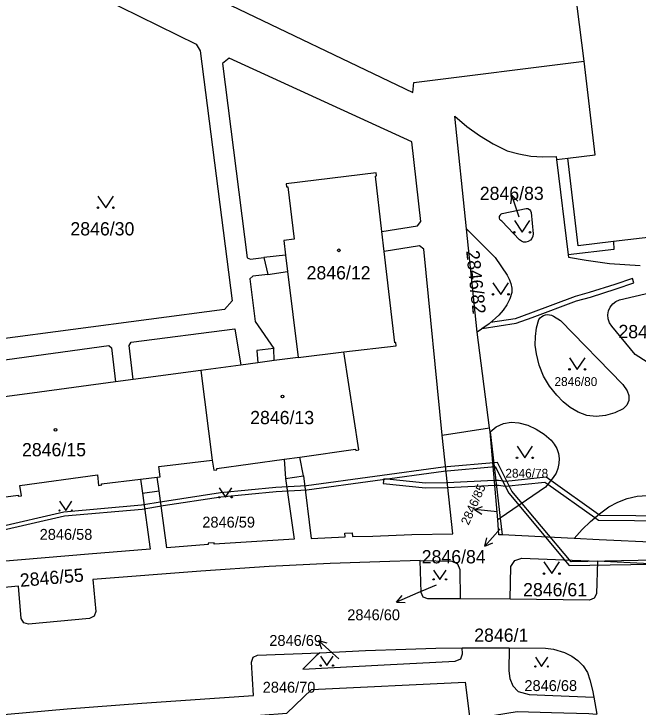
# Model space of a CAD drawing. Extents: x -869103 to -863415, y -1015889 to -1012477.
# Drawn here: x -866911.2 to -866831, y -1014715.6 to -1014626.6 of the extents above; entities that cross this region are included whole.
import ezdxf

# ---------------------------------------------------------------- set-up
doc = ezdxf.new("R2010")
doc.units = 0
for name, color, linetype in [('Hranice parcel', 7, 'Continuous'), ('Parcelní čísla', 7, 'Continuous'), ('Pop  PČ popisy', 7, 'Continuous'), ('Vnitřní kresba', 7, 'Continuous'), ('Věcná břemena k části', 7, 'Continuous'), ('Značky budov', 7, 'Continuous'), ('Značky kultur', 7, 'Continuous')]:
    doc.layers.add(name, color=color, linetype=linetype)

msp = doc.modelspace()

# ---------------------------------------------------------------- linework, layer by layer
at = {"layer": 'Hranice parcel'}
for p, q in [((-866841.45, -1014645.25), (-866839.94, -1014657.52)), ((-866851.63, -1014667.43), (-866853.01, -1014654.17)), ((-866850.05, -1014679.76), (-866851.63, -1014667.43)), ((-866874.66, -1014670.69), (-866868.78, -1014669.98)), ((-866887.16, -1014672.37), (-866885.69, -1014683.89)), ((-866849.99, -1014680.27), (-866850.05, -1014679.76)), ((-866849, -1014691.56), (-866849.99, -1014680.27)), ((-866849.99, -1014680.27), (-866848.68, -1014691.34)), ((-866876.27, -1014686.27), (-866873.95, -1014685.89)), ((-866894.66, -1014688.14), (-866892.49, -1014687.82)), ((-866848.68, -1014691.34), (-866849, -1014691.56)), ((-866848.68, -1014691.34), (-866848.42, -1014693.5)), ((-866839.17, -1014693.98), (-866848.42, -1014693.5)), ((-866847.39, -1014701.76), (-866853.83, -1014701.72)), ((-866853.58, -1014708.02), (-866847.53, -1014708)), ((-866836.65, -1014714.33), (-866836.28, -1014716.51))]:
    msp.add_line(p, q, dxfattribs=at)
for points in [[(-866841.45, -1014645.25), (-866840.01, -1014645.08), (-866836.48, -1014644.66), (-866837.9, -1014632.63), (-866839.41, -1014620.8), (-866837.16, -1014620.53), (-866837.35, -1014619.14), (-866832.52, -1014618.41), (-866832.29, -1014619.93), (-866826.32, -1014619.25), (-866824.23, -1014619), (-866819.41, -1014618.39), (-866816.34, -1014618.05), (-866813.46, -1014642.35), (-866816.49, -1014642.62), (-866815.32, -1014652.35), (-866826.27, -1014653.58), (-866827.36, -1014655.03), (-866828.61, -1014655.16), (-866834.11, -1014655.82), (-866834.09, -1014656.85), (-866839.94, -1014657.52)], [(-866853.01, -1014654.17), (-866854.51, -1014639.71), (-866852.97, -1014641.02), (-866851.33, -1014642.2), (-866849.59, -1014643.24), (-866847.78, -1014644.14), (-866846.28, -1014644.56), (-866844.74, -1014644.82), (-866843.19, -1014644.93), (-866841.5, -1014644.87), (-866841.45, -1014645.25)], [(-866868.78, -1014669.98), (-866862.03, -1014669.19), (-866862.08, -1014668.79), (-866862.23, -1014668.81), (-866863.59, -1014657.08), (-866863.89, -1014654.5), (-866864.72, -1014647.39), (-866864.57, -1014647.38), (-866864.62, -1014646.98), (-866876.18, -1014648.4), (-866876.13, -1014648.8), (-866875.98, -1014648.78), (-866875.16, -1014655.51), (-866876.5, -1014655.66), (-866876.27, -1014657.54), (-866879.06, -1014657.87), (-866878.55, -1014660.04), (-866876.01, -1014659.64), (-866874.66, -1014670.69)], [(-866844.71, -1014652.07), (-866844.46, -1014654.83), (-866844.49, -1014655.13), (-866844.61, -1014655.42), (-866844.81, -1014655.65), (-866845.07, -1014655.81), (-866845.37, -1014655.9), (-866845.67, -1014655.89), (-866845.96, -1014655.78), (-866846.21, -1014655.6), (-866848.46, -1014653.2), (-866848.61, -1014653.1), (-866848.72, -1014652.96), (-866848.77, -1014652.79), (-866848.76, -1014652.61), (-866848.7, -1014652.45), (-866848.59, -1014652.31), (-866848.43, -1014652.22), (-866845.33, -1014651.56), (-866845.11, -1014651.57), (-866844.91, -1014651.68), (-866844.77, -1014651.85), (-866844.71, -1014652.07)], [(-866853.01, -1014654.17), (-866849.33, -1014657.86), (-866847.8, -1014660.13), (-866847.52, -1014660.64), (-866847.31, -1014661.2), (-866847.2, -1014661.78), (-866847.17, -1014662.37), (-866847.46, -1014663.17), (-866847.84, -1014663.92), (-866848.31, -1014664.63), (-866848.86, -1014665.27), (-866850.12, -1014666.38), (-866851.63, -1014667.43)], [(-866839.94, -1014657.52), (-866839.9, -1014657.82), (-866837.63, -1014658.21), (-866834.62, -1014658.61), (-866830.69, -1014658.9)], [(-866829.78, -1014671.32), (-866831.35, -1014670.34), (-866834.33, -1014666.68), (-866834.62, -1014666.24), (-866834.79, -1014665.75), (-866834.83, -1014665.23), (-866834.75, -1014664.72), (-866834.54, -1014664.24), (-866834.23, -1014663.83), (-866833.82, -1014663.51), (-866833.34, -1014663.3), (-866824.74, -1014661.3)], [(-866844, -1014666.91), (-866843.7, -1014665.83), (-866843.54, -1014665.62), (-866843.34, -1014665.45), (-866843.11, -1014665.31), (-866842.86, -1014665.23), (-866842.6, -1014665.19), (-866842.33, -1014665.21), (-866842.07, -1014665.27), (-866841.84, -1014665.39), (-866840.95, -1014665.95), (-866832.92, -1014674.19), (-866832.37, -1014674.98), (-866832.14, -1014675.58), (-866832.15, -1014676.24), (-866832.41, -1014676.83), (-866832.88, -1014677.29), (-866833.97, -1014677.83), (-866835.14, -1014678.16), (-866836.35, -1014678.28), (-866837.56, -1014678.17), (-866838.66, -1014677.73), (-866839.68, -1014677.14), (-866840.61, -1014676.4), (-866841.41, -1014675.53), (-866842.36, -1014674.37), (-866843.12, -1014673.09), (-866843.68, -1014671.7), (-866844.03, -1014670.25), (-866844.17, -1014669.14), (-866844.16, -1014668.02), (-866844, -1014666.91)], [(-866874.66, -1014670.69), (-866877.74, -1014671.11), (-866877.77, -1014669.53), (-866879.97, -1014669.82), (-866879.83, -1014671.39), (-866882.01, -1014671.68), (-866887.16, -1014672.37)], [(-866873.95, -1014685.89), (-866874.43, -1014683.49), (-866867.27, -1014682.49), (-866867.25, -1014682.64), (-866866.85, -1014682.58), (-866868.78, -1014669.98)], [(-866887.16, -1014672.37), (-866895.84, -1014673.54), (-866898.12, -1014673.84), (-866908.83, -1014675.28), (-866917.25, -1014676.41), (-866919.51, -1014676.72), (-866926.86, -1014677.71)], [(-866849.99, -1014680.27), (-866849.2, -1014679.63), (-866848.26, -1014679.19), (-866847.28, -1014679.02), (-866846.28, -1014679.1), (-866845.14, -1014679.42), (-866844.05, -1014679.9), (-866843.04, -1014680.54), (-866842.14, -1014681.31), (-866841.73, -1014681.82), (-866841.41, -1014682.4), (-866841.2, -1014683.02), (-866841.11, -1014683.67), (-866841.13, -1014684.33), (-866841.26, -1014684.97), (-866841.51, -1014685.58), (-866841.86, -1014686.14), (-866842.85, -1014687.35), (-866848.68, -1014691.34)], [(-866873.95, -1014685.89), (-866872.98, -1014693.96), (-866868.6, -1014693.76), (-866868.64, -1014693.29), (-866867.7, -1014693.24), (-866867.65, -1014693.72), (-866865.05, -1014693.64), (-866860.02, -1014693.43), (-866854.79, -1014693.35), (-866856.14, -1014680.69), (-866850.05, -1014679.76)], [(-866892.49, -1014687.82), (-866892.77, -1014686.08), (-866892.37, -1014686.03), (-866892.53, -1014684.71), (-866885.69, -1014683.89)], [(-866885.69, -1014683.89), (-866885.48, -1014685.18), (-866885.09, -1014685.13), (-866885.11, -1014684.98), (-866876.45, -1014683.77), (-866876.27, -1014686.27)], [(-866913.84, -1014690.96), (-866914.2, -1014688.85), (-866910.63, -1014688.38), (-866910.61, -1014688.53), (-866910.21, -1014688.47), (-866910.41, -1014687.14), (-866900.44, -1014685.79), (-866900.28, -1014687.13), (-866899.88, -1014687.08), (-866899.9, -1014686.93), (-866894.89, -1014686.33), (-866894.66, -1014688.14)], [(-866876.27, -1014686.27), (-866875.15, -1014694.06), (-866885.42, -1014694.7), (-866885.45, -1014694.51), (-866886.19, -1014694.54), (-866886.2, -1014694.75), (-866891.5, -1014695.15), (-866892.49, -1014687.82)], [(-866894.66, -1014688.14), (-866893.68, -1014695.32), (-866901.59, -1014695.96), (-866913.27, -1014696.96), (-866913.84, -1014690.96)], [(-866839.17, -1014693.98), (-866838.13, -1014692.8), (-866837.07, -1014691.76), (-866835.94, -1014690.79), (-866834.73, -1014689.91), (-866833.57, -1014689.29), (-866832.36, -1014688.82), (-866831.08, -1014688.54), (-866829.78, -1014688.44), (-866828, -1014688.37), (-866826.22, -1014688.48), (-866824.47, -1014688.76), (-866822.75, -1014689.22), (-866820.89, -1014689.84), (-866819.1, -1014690.66), (-866817.42, -1014691.68), (-866815.85, -1014692.87), (-866814.42, -1014694.11), (-866813, -1014695.55)], [(-866848.42, -1014693.5), (-866848.85, -1014693.48), (-866849, -1014691.56)], [(-866813, -1014695.55), (-866818.56, -1014695.1), (-866828.45, -1014694.47), (-866835.97, -1014694.15), (-866839.17, -1014693.98)], [(-866847.39, -1014701.76), (-866847.3, -1014697.56), (-866846.81, -1014696.77), (-866845.92, -1014696.48), (-866836.17, -1014696.89)], [(-866858.96, -1014696.79), (-866864.16, -1014696.94), (-866870.53, -1014697.19), (-866878.39, -1014697.56), (-866887.15, -1014698.16), (-866901.01, -1014699.24), (-866900.66, -1014703.34), (-866900.86, -1014703.95), (-866901.44, -1014704.25), (-866909.29, -1014704.97), (-866909.91, -1014704.79), (-866910.22, -1014704.22), (-866910.59, -1014700.07), (-866924.64, -1014701.39), (-866945.35, -1014703.61), (-866952.04, -1014704.37), (-866951.6, -1014708.52), (-866951.78, -1014709.12), (-866952.34, -1014709.43), (-866960.4, -1014710.44)], [(-866858.96, -1014696.79), (-866854.88, -1014696.88), (-866854.16, -1014697.23), (-866853.88, -1014697.95), (-866853.83, -1014701.72)], [(-866853.83, -1014701.72), (-866857.96, -1014701.73), (-866858.58, -1014701.5), (-866858.83, -1014700.91), (-866858.96, -1014696.79)], [(-866836.17, -1014696.89), (-866836.31, -1014701.05), (-866836.59, -1014701.64), (-866837.21, -1014701.88), (-866847.39, -1014701.76)], [(-866786.37, -1014705.6), (-866786.92, -1014705.3), (-866787.13, -1014704.66), (-866786.68, -1014700.41), (-866790.68, -1014700), (-866805.9, -1014698.73), (-866818.33, -1014697.8), (-866828.61, -1014697.26), (-866836.17, -1014696.89)], [(-866871.85, -1014708.65), (-866872.31, -1014709.04), (-866874.06, -1014710.73), (-866863.59, -1014710.21), (-866854.47, -1014709.72), (-866853.73, -1014709.43), (-866853.54, -1014708.77), (-866853.58, -1014708.02)], [(-866871.85, -1014708.65), (-866865.98, -1014708.36), (-866860.82, -1014708.16), (-866856.94, -1014708.05), (-866853.58, -1014708.02)], [(-866847.53, -1014708), (-866847.58, -1014710.98), (-866847.45, -1014711.95), (-866847.08, -1014712.89), (-866846.39, -1014713.61), (-866844.94, -1014713.99), (-866841.92, -1014714.14), (-866836.65, -1014714.33)], [(-866847.53, -1014708), (-866842.84, -1014708.05), (-866841.82, -1014708.19), (-866840.4, -1014708.62), (-866839.46, -1014709.07), (-866838.7, -1014709.62), (-866838, -1014710.33), (-866837.45, -1014711.17), (-866837.15, -1014712.1), (-866836.83, -1014713.44), (-866836.65, -1014714.33)], [(-866956.7, -1014721.29), (-866938.11, -1014719.15), (-866928.77, -1014718.14), (-866922.88, -1014717.58), (-866914.92, -1014716.8), (-866904.32, -1014715.85), (-866894.75, -1014715.13), (-866880.37, -1014714.11), (-866880.65, -1014709.84), (-866880.44, -1014709.22), (-866879.85, -1014708.96), (-866871.85, -1014708.65)], [(-866882.57, -1014720.34), (-866882.86, -1014716.93), (-866876.08, -1014716.42), (-866872.92, -1014713.38), (-866853.18, -1014712.42), (-866852.6, -1014717.17), (-866846.51, -1014716.2), (-866842.09, -1014716.31), (-866837.29, -1014716.46), (-866836.28, -1014716.51)]]:
    msp.add_lwpolyline(points, dxfattribs=at)
at = {"layer": 'Pop  PČ popisy'}
for p, q in [((-866847.207, -1014649.833), (-866847.354, -1014650.942)), ((-866846.23, -1014652.67), (-866847.207, -1014649.833)), ((-866847.207, -1014649.833), (-866846.408, -1014650.616)), ((-866852.005, -1014690.226), (-866850.956, -1014689.833)), ((-866849.02, -1014690.54), (-866852.005, -1014690.226)), ((-866852.005, -1014690.226), (-866851.061, -1014690.829)), ((-866848.67, -1014692.71), (-866850.678, -1014694.94)), ((-866850.678, -1014694.94), (-866850.38, -1014693.861)), ((-866850.678, -1014694.94), (-866849.636, -1014694.531)), ((-866856.93, -1014699.96), (-866859.25, -1014700.95)), ((-866859.25, -1014700.95), (-866862.012, -1014702.123)), ((-866862.012, -1014702.123), (-866861.286, -1014701.27)), ((-866862.012, -1014702.123), (-866860.895, -1014702.192)), ((-866869.81, -1014709.08), (-866872.04, -1014707.072)), ((-866872.04, -1014707.072), (-866870.961, -1014707.37)), ((-866872.04, -1014707.072), (-866871.631, -1014708.114)), ((-866869.43, -1014709.42), (-866869.81, -1014709.08))]:
    msp.add_line(p, q, dxfattribs=at)
at = {"layer": 'Vnitřní kresba'}
for p, q in [((-866921.69, -1014613.7), (-866887.77, -1014630.46)), ((-866887.68, -1014623.29), (-866859.92, -1014636.64)), ((-866887.77, -1014630.46), (-866887.25, -1014631.3)), ((-866887.25, -1014631.3), (-866883.14, -1014663.41)), ((-866883.52, -1014632.25), (-866884.35, -1014632.92)), ((-866860.03, -1014643), (-866883.52, -1014632.25)), ((-866884.35, -1014632.92), (-866881.19, -1014657.89)), ((-866859.78, -1014635.37), (-866837.9, -1014632.63)), ((-866859.92, -1014636.64), (-866859.78, -1014635.37)), ((-866858.88, -1014653.25), (-866860.03, -1014643)), ((-866838.68, -1014656.36), (-866840.01, -1014645.08)), ((-866863.89, -1014654.5), (-866859.32, -1014653.8)), ((-866859.32, -1014653.8), (-866858.88, -1014653.25)), ((-866859.07, -1014656.38), (-866863.59, -1014657.08)), ((-866858.51, -1014656.78), (-866859.07, -1014656.38)), ((-866834.11, -1014655.82), (-866838.68, -1014656.36)), ((-866856.14, -1014680.69), (-866858.51, -1014656.78)), ((-866881.19, -1014657.89), (-866880.75, -1014658.09)), ((-866880.75, -1014658.09), (-866879.06, -1014657.87)), ((-866876.27, -1014657.54), (-866876.01, -1014659.64)), ((-866878.55, -1014660.04), (-866880.47, -1014660.24)), ((-866880.47, -1014660.24), (-866880.86, -1014660.6)), ((-866880.86, -1014660.6), (-866880.17, -1014666.08)), ((-866883.14, -1014663.41), (-866884.12, -1014664.56)), ((-866884.12, -1014664.56), (-866947.4, -1014672.88)), ((-866880.17, -1014666.08), (-866877.77, -1014669.53)), ((-866896.09, -1014668.75), (-866882.78, -1014667.02)), ((-866882.78, -1014667.02), (-866882.01, -1014671.68)), ((-866896.34, -1014669.17), (-866896.09, -1014668.75)), ((-866917.47, -1014671.7), (-866898.98, -1014669.17)), ((-866898.98, -1014669.17), (-866898.62, -1014669.47)), ((-866898.62, -1014669.47), (-866898.12, -1014673.84)), ((-866895.84, -1014673.54), (-866896.34, -1014669.17)), ((-866877.74, -1014671.11), (-866879.83, -1014671.39)), ((-866876.45, -1014683.77), (-866874.43, -1014683.49)), ((-866894.89, -1014686.33), (-866892.77, -1014686.08))]:
    msp.add_line(p, q, dxfattribs=at)
at = {"layer": 'Věcná břemena k části'}
msp.add_lwpolyline([(-866849.93, -1014666.21), (-866850.12, -1014666.38), (-866850.98, -1014666.98), (-866846.62, -1014666.31), (-866844.58, -1014665.57), (-866838.86, -1014663.44), (-866837.08, -1014662.95), (-866833.78, -1014661.87), (-866831.51, -1014661.12), (-866831.7, -1014660.55), (-866833.96, -1014661.31), (-866837.26, -1014662.37), (-866839.04, -1014662.86), (-866844.78, -1014665.01), (-866846.76, -1014665.73)], close=True, dxfattribs=at)
for points in [[(-866826.62, -1014696.7), (-866839.58, -1014696.94), (-866847.17, -1014687.86), (-866849.02, -1014684.21), (-866856.01, -1014684.81), (-866873.57, -1014687.2), (-866877.5, -1014687.41), (-866884.64, -1014688.09), (-866892.06, -1014689.24), (-866894.76, -1014689.69), (-866904.76, -1014690.56), (-866913.33, -1014692.53)], [(-866913.27, -1014693.03), (-866904.68, -1014691.06), (-866894.7, -1014690.19), (-866891.98, -1014689.74), (-866884.58, -1014688.59), (-866877.46, -1014687.91), (-866873.53, -1014687.7), (-866855.95, -1014685.31), (-866849.32, -1014684.73), (-866847.59, -1014688.14), (-866839.81, -1014697.44), (-866826.64, -1014697.2)], [(-866822.12, -1014691.15), (-866835.85, -1014691.01), (-866836.04, -1014690.88), (-866842.17, -1014686.52), (-866842.77, -1014686.09), (-866847.97, -1014686.64), (-866848.88, -1014686.5), (-866849.25, -1014686.52), (-866849.44, -1014686.52), (-866855.49, -1014686.81), (-866858.26, -1014686.85), (-866863.64, -1014686.29), (-866863.7, -1014686.89), (-866858.28, -1014687.45), (-866855.42, -1014687.4), (-866849.39, -1014687.12), (-866849.18, -1014687.11), (-866848.92, -1014687.1), (-866847.99, -1014687.24), (-866842.93, -1014686.71), (-866842.55, -1014686.98), (-866836.51, -1014691.28), (-866836.05, -1014691.61), (-866822.16, -1014691.75)]]:
    msp.add_lwpolyline(points, dxfattribs=at)
at = {"layer": 'Značky budov'}
for centre in [(-866869.407, -1014656.939), (-866876.667, -1014675.729), (-866905.837, -1014680.009)]:
    msp.add_circle(centre, 0.175, dxfattribs=at)
at = {"layer": 'Značky kultur'}
for points in [[(-866900.38, -1014649.969), (-866899.38, -1014651.47), (-866898.38, -1014649.969)], [(-866846.86, -1014653.119), (-866845.86, -1014654.62), (-866844.86, -1014653.119)], [(-866849.62, -1014661.099), (-866848.62, -1014662.6), (-866847.62, -1014661.099)], [(-866839.78, -1014670.729), (-866838.78, -1014672.23), (-866837.78, -1014670.729)], [(-866846.52, -1014682.099), (-866845.52, -1014683.6), (-866844.52, -1014682.099)], [(-866884.78, -1014687.469), (-866883.98, -1014688.67), (-866883.18, -1014687.469)], [(-866905.32, -1014689.159), (-866904.52, -1014690.36), (-866903.72, -1014689.159)], [(-866843.06, -1014696.969), (-866842.06, -1014698.47), (-866841.06, -1014696.969)], [(-866857.24, -1014698.009), (-866856.44, -1014699.21), (-866855.64, -1014698.009)], [(-866871.76, -1014709.089), (-866870.96, -1014710.29), (-866870.16, -1014709.089)], [(-866844.16, -1014709.209), (-866843.36, -1014710.41), (-866842.56, -1014709.209)]]:
    msp.add_lwpolyline(points, dxfattribs=at)
for centre, radius in [((-866900.38, -1014651.469), 0.1), ((-866898.38, -1014651.469), 0.1), ((-866846.86, -1014654.619), 0.1), ((-866844.86, -1014654.619), 0.1), ((-866849.62, -1014662.599), 0.1), ((-866847.62, -1014662.599), 0.1), ((-866839.78, -1014672.229), 0.1), ((-866837.78, -1014672.229), 0.1), ((-866846.52, -1014683.599), 0.1), ((-866844.52, -1014683.599), 0.1), ((-866884.78, -1014688.67), 0.08), ((-866883.18, -1014688.67), 0.08), ((-866905.32, -1014690.36), 0.08), ((-866903.72, -1014690.36), 0.08), ((-866857.24, -1014699.21), 0.08), ((-866855.64, -1014699.21), 0.08), ((-866843.06, -1014698.469), 0.1), ((-866841.06, -1014698.469), 0.1), ((-866871.76, -1014710.29), 0.08), ((-866870.16, -1014710.29), 0.08), ((-866844.16, -1014710.41), 0.08), ((-866842.56, -1014710.41), 0.08)]:
    msp.add_circle(centre, radius, dxfattribs=at)

# ---------------------------------------------------------------- texts
at = {"layer": 'Parcelní čísla'}
for s, height, p in [('2846/83', 1.7, (-866851.306, -1014650.47)), ('2846/30', 1.7, (-866903.91, -1014655.02)), ('2846/12', 1.7, (-866873.56, -1014660.67)), ('2846/80', 1.139, (-866841.71, -1014674.369)), ('2846/13', 1.7, (-866880.81, -1014679.27)), ('2846/15', 1.7, (-866910.13, -1014683.4)), ('2846/78', 1.139, (-866848.02, -1014686.149)), ('2846/59', 1.4, (-866886.96, -1014692.56)), ('2846/58', 1.4, (-866907.86, -1014694.13)), ('2846/84', 1.7, (-866858.766, -1014697.153)), ('2846/61', 1.7, (-866845.74, -1014701.39)), ('2846/60', 1.4, (-866868.331, -1014704.463)), ('2846/1', 1.7, (-866852.02, -1014707.23)), ('2846/69', 1.4, (-866878.351, -1014707.76)), ('2846/70', 1.4, (-866879.2, -1014713.77)), ('2846/68', 1.4, (-866845.57, -1014713.56))]:
    msp.add_text(s, height=height, dxfattribs=at).set_placement(p)
for s, height, rotation, p in [('2846/82', 1.7, 276, (-866853.065, -1014657.018)), ('2846/81', 1.7, 359, (-866833.504, -1014668.199)), ('2846/85', 1.139, 66, (-866852.745, -1014692.32)), ('2846/55', 1.7, 5, (-866910.325, -1014700.186))]:
    msp.add_text(s, height=height, rotation=rotation, dxfattribs=at).set_placement(p)

doc.saveas('drawing.dxf')
